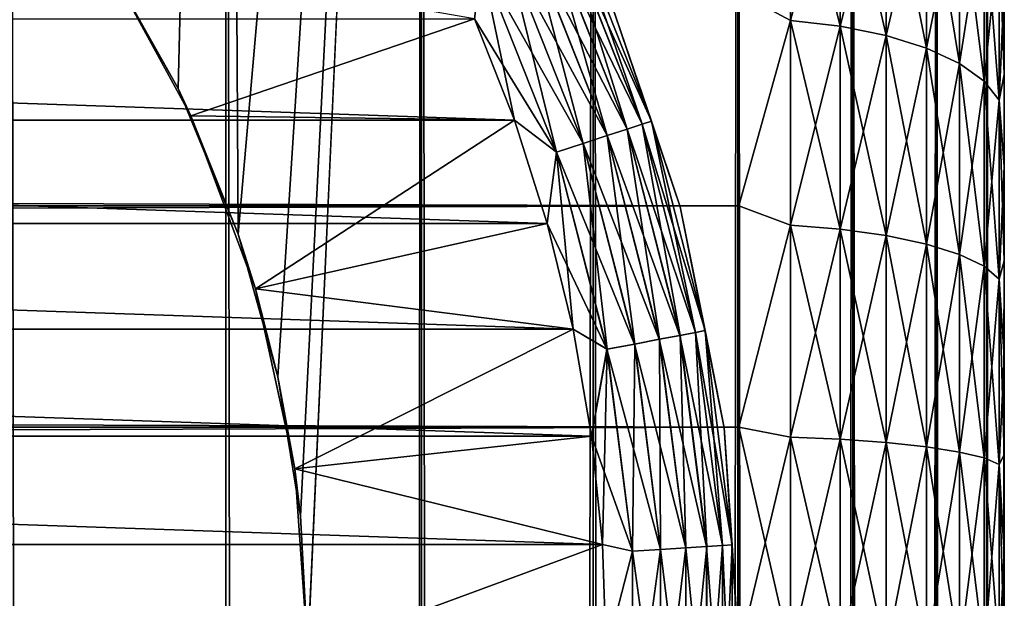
# Model space of a CAD drawing. Extents: x -265 to 265, y 0 to 1027.
# Tile 291 of 295: x 257.58 to 265, y 1000.41 to 1004.77. Entities that reach past the tile are written whole.
import ezdxf

# ---------------------------------------------------------------- set-up
doc = ezdxf.new("R2010")
doc.units = 0
doc.header["$LTSCALE"] = 41.718519
for name, color, linetype in [('1', 7, 'CONTINUOUS'), ('103', 7, 'CONTINUOUS'), ('104', 7, 'CONTINUOUS'), ('110', 7, 'CONTINUOUS'), ('113', 7, 'CONTINUOUS'), ('114', 7, 'CONTINUOUS'), ('118', 7, 'CONTINUOUS'), ('122', 7, 'CONTINUOUS'), ('126', 7, 'CONTINUOUS'), ('3', 7, 'CONTINUOUS'), ('7', 7, 'CONTINUOUS')]:
    doc.layers.add(name, color=color, linetype=linetype)

msp = doc.modelspace()

# ---------------------------------------------------------------- linework, layer by layer
at = {"layer": '1', "color": 7, "linetype": 'CONTINUOUS'}
for points in [[(265, 1005.0321, 36.7156), (265, 1004.3618, 37.0512), (265, 1005.0321, 18.2844), (265, 1005.0321, 36.7156)], [(265, 1005.0321, 18.2844), (265, 1004.3618, 37.0512), (265, 1004.3618, 17.9488), (265, 1005.0321, 18.2844)], [(265, 1004.3618, 37.0512), (265, 1003.6693, 37.338), (265, 1004.3618, 17.9488), (265, 1004.3618, 37.0512)], [(265, 1004.3618, 17.9488), (265, 1003.6693, 37.338), (265, 1003.6693, 17.662), (265, 1004.3618, 17.9488)], [(265, 1003.6693, 37.338), (265, 1002.9581, 37.5747), (265, 1003.6693, 17.662), (265, 1003.6693, 37.338)], [(265, 1003.6693, 17.662), (265, 1002.9581, 37.5747), (265, 1002.9581, 17.4253), (265, 1003.6693, 17.662)], [(265, 1002.9581, 37.5747), (265, 1002.2319, 37.7601), (265, 1002.9581, 17.4253), (265, 1002.9581, 37.5747)], [(265, 1002.9581, 17.4253), (265, 1002.2319, 37.7601), (265, 1002.2319, 17.2399), (265, 1002.9581, 17.4253)], [(265, 1002.2319, 37.7601), (265, 1001.4943, 37.8931), (265, 1002.2319, 17.2399), (265, 1002.2319, 37.7601)], [(265, 1002.2319, 17.2399), (265, 1001.4943, 37.8931), (265, 1001.4943, 17.1069), (265, 1002.2319, 17.2399)], [(265, 1001.4943, 37.8931), (265, 1000.749, 37.9733), (265, 1001.4943, 17.1069), (265, 1001.4943, 37.8931)], [(265, 1001.4943, 17.1069), (265, 1000.749, 37.9733), (265, 1000.749, 17.0267), (265, 1001.4943, 17.1069)], [(265, 1000.749, 37.9733), (265, 1000, 38), (265, 1000.749, 17.0267), (265, 1000.749, 37.9733)], [(265, 1000.749, 17.0267), (265, 1000, 38), (265, 1000, 17), (265, 1000.749, 17.0267)]]:
    msp.add_3dface(points, dxfattribs=at)
at = {"layer": '103', "color": 7, "linetype": 'CONTINUOUS'}
for points in [[(257.5, 1, 12.9904), (259.1314, 1, 11.9003), (257.5, 1019, 12.9904), (257.5, 1, 12.9904)], [(257.5, 1019, 12.9904), (259.1314, 1, 11.9003), (259.1314, 1019, 11.9003), (257.5, 1019, 12.9904)], [(259.1314, 1, 11.9003), (260.6066, 1, 10.6066), (259.1314, 1019, 11.9003), (259.1314, 1, 11.9003)], [(259.1314, 1019, 11.9003), (260.6066, 1, 10.6066), (260.6066, 1019, 10.6066), (259.1314, 1019, 11.9003)], [(260.6066, 1, 10.6066), (261.9003, 1, 9.1314), (260.6066, 1019, 10.6066), (260.6066, 1, 10.6066)], [(260.6066, 1019, 10.6066), (261.9003, 1, 9.1314), (261.9003, 1019, 9.1314), (260.6066, 1019, 10.6066)], [(261.9003, 1, 9.1314), (262.9904, 1, 7.5), (261.9003, 1019, 9.1314), (261.9003, 1, 9.1314)], [(261.9003, 1019, 9.1314), (262.9904, 1, 7.5), (262.9904, 1019, 7.5), (261.9003, 1019, 9.1314)], [(262.9904, 1, 7.5), (263.8582, 1, 5.7403), (262.9904, 1019, 7.5), (262.9904, 1, 7.5)], [(262.9904, 1019, 7.5), (263.8582, 1, 5.7403), (263.8582, 1019, 5.7403), (262.9904, 1019, 7.5)], [(263.8582, 1, 5.7403), (264.4889, 1, 3.8823), (263.8582, 1019, 5.7403), (263.8582, 1, 5.7403)], [(263.8582, 1019, 5.7403), (264.4889, 1, 3.8823), (264.4889, 1019, 3.8823), (263.8582, 1019, 5.7403)], [(264.4889, 1, 3.8823), (264.8717, 1, 1.9579), (264.4889, 1019, 3.8823), (264.4889, 1, 3.8823)], [(264.4889, 1019, 3.8823), (264.8717, 1, 1.9579), (264.8717, 1019, 1.9579), (264.4889, 1019, 3.8823)], [(264.8717, 1, 1.9579), (265, 1), (264.8717, 1019, 1.9579), (264.8717, 1, 1.9579)], [(264.8717, 1019, 1.9579), (265, 1), (265, 1019), (264.8717, 1019, 1.9579)]]:
    msp.add_3dface(points, dxfattribs=at)
at = {"layer": '104', "color": 7, "linetype": 'CONTINUOUS'}
for points in [[(258.1533, 1005.3466, -12.5906), (259.1314, 1019, -11.9003), (258.7723, 1004.2554, -12.1674), (258.1533, 1005.3466, -12.5906)], [(258.7723, 1004.2554, -12.1674), (259.1314, 1019, -11.9003), (259.2244, 1003.1581, -11.8284), (258.7723, 1004.2554, -12.1674)], [(259.1314, 1019, -11.9003), (260.6066, 1019, -10.6066), (259.2244, 1003.1581, -11.8284), (259.1314, 1019, -11.9003)], [(259.2244, 1003.1581, -11.8284), (260.6066, 1019, -10.6066), (259.525, 1002.0825, -11.5877), (259.2244, 1003.1581, -11.8284)], [(259.525, 1002.0825, -11.5877), (260.6066, 1019, -10.6066), (259.6951, 1001.0333, -11.4457), (259.525, 1002.0825, -11.5877)], [(259.6951, 1001.0333, -11.4457), (260.6066, 1019, -10.6066), (259.75, 1000, -11.399), (259.6951, 1001.0333, -11.4457)], [(260.6066, 1019, -10.6066), (260.6066, 1, -10.6066), (259.75, 20, -11.399), (260.6066, 1019, -10.6066)], [(259.75, 1000, -11.399), (260.6066, 1019, -10.6066), (259.75, 20, -11.399), (259.75, 1000, -11.399)], [(261.9003, 1, -9.1314), (260.6066, 1, -10.6066), (261.9003, 1019, -9.1314), (261.9003, 1, -9.1314)], [(261.9003, 1019, -9.1314), (260.6066, 1, -10.6066), (260.6066, 1019, -10.6066), (261.9003, 1019, -9.1314)], [(262.9904, 1, -7.5), (261.9003, 1, -9.1314), (262.9904, 1019, -7.5), (262.9904, 1, -7.5)], [(262.9904, 1019, -7.5), (261.9003, 1, -9.1314), (261.9003, 1019, -9.1314), (262.9904, 1019, -7.5)], [(263.8582, 1, -5.7403), (262.9904, 1, -7.5), (263.8582, 1019, -5.7403), (263.8582, 1, -5.7403)], [(263.8582, 1019, -5.7403), (262.9904, 1, -7.5), (262.9904, 1019, -7.5), (263.8582, 1019, -5.7403)], [(264.4889, 1, -3.8823), (263.8582, 1, -5.7403), (264.4889, 1019, -3.8823), (264.4889, 1, -3.8823)], [(264.4889, 1019, -3.8823), (263.8582, 1, -5.7403), (263.8582, 1019, -5.7403), (264.4889, 1019, -3.8823)], [(264.8717, 1, -1.9579), (264.4889, 1, -3.8823), (264.8717, 1019, -1.9579), (264.8717, 1, -1.9579)], [(264.8717, 1019, -1.9579), (264.4889, 1, -3.8823), (264.4889, 1019, -3.8823), (264.8717, 1019, -1.9579)], [(265, 1019), (265, 1), (264.8717, 1, -1.9579), (265, 1019)], [(265, 1019), (264.8717, 1, -1.9579), (264.8717, 1019, -1.9579), (265, 1019)]]:
    msp.add_3dface(points, dxfattribs=at)
at = {"layer": '110', "color": 7, "linetype": 'CONTINUOUS'}
for points in [[(258.1533, 1005.3466, -12.5906), (258.7723, 1004.2554, -12.1674), (258.2022, 1005.2713, -25), (258.1533, 1005.3466, -12.5906)], [(258.2022, 1005.2713, -25), (258.7723, 1004.2554, -12.1674), (258.8689, 1004.0503, -25), (258.2022, 1005.2713, -25)], [(258.7723, 1004.2554, -12.1674), (259.2244, 1003.1581, -11.8284), (258.8689, 1004.0503, -25), (258.7723, 1004.2554, -12.1674)], [(258.8689, 1004.0503, -25), (259.2244, 1003.1581, -11.8284), (259.3551, 1002.7469, -25), (258.8689, 1004.0503, -25)], [(259.2244, 1003.1581, -11.8284), (259.525, 1002.0825, -11.5877), (259.3551, 1002.7469, -25), (259.2244, 1003.1581, -11.8284)], [(259.3551, 1002.7469, -25), (259.525, 1002.0825, -11.5877), (259.6508, 1001.3876, -25), (259.3551, 1002.7469, -25)], [(259.525, 1002.0825, -11.5877), (259.6951, 1001.0333, -11.4457), (259.6508, 1001.3876, -25), (259.525, 1002.0825, -11.5877)], [(259.6951, 1001.0333, -11.4457), (259.75, 1000, -11.399), (259.6508, 1001.3876, -25), (259.6951, 1001.0333, -11.4457)], [(259.6508, 1001.3876, -25), (259.75, 1000, -11.399), (259.75, 1000, -25), (259.6508, 1001.3876, -25)]]:
    msp.add_3dface(points, dxfattribs=at)
at = {"layer": '113', "color": 7, "linetype": 'CONTINUOUS'}
for points in [[(258.2022, 1005.2713, -25), (258.8689, 1004.0503, -25), (261.0065, 1004.7808, -25), (258.2022, 1005.2713, -25)], [(261.0065, 1004.7808, -25), (258.8689, 1004.0503, -25), (261.3071, 1004.0186, -25), (261.0065, 1004.7808, -25)], [(258.8689, 1004.0503, -25), (259.3551, 1002.7469, -25), (261.3071, 1004.0186, -25), (258.8689, 1004.0503, -25)], [(261.3071, 1004.0186, -25), (259.3551, 1002.7469, -25), (261.555, 1003.2376, -25), (261.3071, 1004.0186, -25)], [(261.555, 1003.2376, -25), (259.3551, 1002.7469, -25), (261.749, 1002.4415, -25), (261.555, 1003.2376, -25)], [(259.3551, 1002.7469, -25), (259.6508, 1001.3876, -25), (261.749, 1002.4415, -25), (259.3551, 1002.7469, -25)], [(261.749, 1002.4415, -25), (259.6508, 1001.3876, -25), (261.8882, 1001.634, -25), (261.749, 1002.4415, -25)], [(261.8882, 1001.634, -25), (259.6508, 1001.3876, -25), (261.972, 1000.8189, -25), (261.8882, 1001.634, -25)], [(259.6508, 1001.3876, -25), (259.75, 1000, -25), (261.972, 1000.8189, -25), (259.6508, 1001.3876, -25)], [(261.972, 1000.8189, -25), (259.75, 1000, -25), (262, 1000, -25), (261.972, 1000.8189, -25)]]:
    msp.add_3dface(points, dxfattribs=at)
at = {"layer": '114', "color": 7, "linetype": 'CONTINUOUS'}
for points in [[(238.6929, 1004.0186, -75), (238.9935, 1004.7808, -75), (261.3071, 1004.0186, -75), (238.6929, 1004.0186, -75)], [(261.3071, 1004.0186, -75), (238.9935, 1004.7808, -75), (261.0065, 1004.7808, -75), (261.3071, 1004.0186, -75)], [(238.445, 1003.2376, -75), (238.6929, 1004.0186, -75), (261.555, 1003.2376, -75), (238.445, 1003.2376, -75)], [(261.555, 1003.2376, -75), (238.6929, 1004.0186, -75), (261.3071, 1004.0186, -75), (261.555, 1003.2376, -75)], [(238.251, 1002.4415, -75), (238.445, 1003.2376, -75), (261.749, 1002.4415, -75), (238.251, 1002.4415, -75)], [(261.749, 1002.4415, -75), (238.445, 1003.2376, -75), (261.555, 1003.2376, -75), (261.749, 1002.4415, -75)], [(238.1118, 1001.634, -75), (238.251, 1002.4415, -75), (261.8882, 1001.634, -75), (238.1118, 1001.634, -75)], [(261.8882, 1001.634, -75), (238.251, 1002.4415, -75), (261.749, 1002.4415, -75), (261.8882, 1001.634, -75)], [(238.028, 1000.8189, -75), (238.1118, 1001.634, -75), (261.972, 1000.8189, -75), (238.028, 1000.8189, -75)], [(261.972, 1000.8189, -75), (238.1118, 1001.634, -75), (261.8882, 1001.634, -75), (261.972, 1000.8189, -75)], [(238, 1000, -75), (238.028, 1000.8189, -75), (262, 1000, -75), (238, 1000, -75)], [(262, 1000, -75), (238.028, 1000.8189, -75), (261.972, 1000.8189, -75), (262, 1000, -75)]]:
    msp.add_3dface(points, dxfattribs=at)
at = {"layer": '118', "color": 7, "linetype": 'CONTINUOUS'}
for points in [[(262.557, 1003.3646, -74), (262.0104, 1004.9749, -74), (262.557, 1003.3646, -26), (262.557, 1003.3646, -74)], [(262.557, 1003.3646, -26), (262.0104, 1004.9749, -74), (262.0104, 1004.9749, -26), (262.557, 1003.3646, -26)], [(262.8888, 1001.6968, -74), (262.557, 1003.3646, -74), (262.8888, 1001.6968, -26), (262.8888, 1001.6968, -74)], [(262.8888, 1001.6968, -26), (262.557, 1003.3646, -74), (262.557, 1003.3646, -26), (262.8888, 1001.6968, -26)], [(263, 1000, -74), (262.8888, 1001.6968, -74), (263, 1000, -26), (263, 1000, -74)], [(263, 1000, -26), (262.8888, 1001.6968, -74), (262.8888, 1001.6968, -26), (263, 1000, -26)]]:
    msp.add_3dface(points, dxfattribs=at)
at = {"layer": '122', "color": 7, "linetype": 'CONTINUOUS'}
for points in [[(262.2695, 1003.9866, -74.4341), (261.5651, 1005.4421, -74.6238), (261.6731, 1005.4929, -74.4341), (262.2695, 1003.9866, -74.4341)], [(262.3399, 1004.0095, -74.2225), (261.6731, 1005.4929, -74.4341), (261.7401, 1005.5245, -74.2225), (262.3399, 1004.0095, -74.2225)], [(262.2695, 1003.9866, -74.4341), (261.6731, 1005.4929, -74.4341), (262.3399, 1004.0095, -74.2225), (262.2695, 1003.9866, -74.4341)], [(262.0104, 1004.9749, -74), (262.3399, 1004.0095, -74.2225), (261.7401, 1005.5245, -74.2225), (262.0104, 1004.9749, -74)], [(262.156, 1003.9497, -74.6238), (261.4216, 1005.3746, -74.7823), (261.5651, 1005.4421, -74.6238), (262.156, 1003.9497, -74.6238)], [(262.156, 1003.9497, -74.6238), (261.5651, 1005.4421, -74.6238), (262.2695, 1003.9866, -74.4341), (262.156, 1003.9497, -74.6238)], [(262.0052, 1003.9007, -74.7823), (261.2498, 1005.2937, -74.9014), (261.4216, 1005.3746, -74.7823), (262.0052, 1003.9007, -74.7823)], [(262.0052, 1003.9007, -74.7823), (261.4216, 1005.3746, -74.7823), (262.156, 1003.9497, -74.6238), (262.0052, 1003.9007, -74.7823)], [(261.8246, 1003.842, -74.9014), (261.0583, 1005.2036, -74.9752), (261.2498, 1005.2937, -74.9014), (261.8246, 1003.842, -74.9014)], [(261.8246, 1003.842, -74.9014), (261.2498, 1005.2937, -74.9014), (262.0052, 1003.9007, -74.7823), (261.8246, 1003.842, -74.9014)], [(261.6233, 1003.7766, -74.9752), (261.0065, 1004.7808, -75), (261.0583, 1005.2036, -74.9752), (261.6233, 1003.7766, -74.9752)], [(261.6233, 1003.7766, -74.9752), (261.0583, 1005.2036, -74.9752), (261.8246, 1003.842, -74.9014), (261.6233, 1003.7766, -74.9752)], [(262.0104, 1004.9749, -74), (262.557, 1003.3646, -74), (262.3399, 1004.0095, -74.2225), (262.0104, 1004.9749, -74)], [(261.3071, 1004.0186, -75), (261.0065, 1004.7808, -75), (261.6233, 1003.7766, -74.9752), (261.3071, 1004.0186, -75)], [(261.555, 1003.2376, -75), (261.3071, 1004.0186, -75), (261.6233, 1003.7766, -74.9752), (261.555, 1003.2376, -75)], [(262.6724, 1002.4174, -74.4341), (262.156, 1003.9497, -74.6238), (262.2695, 1003.9866, -74.4341), (262.6724, 1002.4174, -74.4341)], [(262.7451, 1002.4313, -74.2225), (262.2695, 1003.9866, -74.4341), (262.3399, 1004.0095, -74.2225), (262.7451, 1002.4313, -74.2225)], [(262.6724, 1002.4174, -74.4341), (262.2695, 1003.9866, -74.4341), (262.7451, 1002.4313, -74.2225), (262.6724, 1002.4174, -74.4341)], [(262.557, 1003.3646, -74), (262.7451, 1002.4313, -74.2225), (262.3399, 1004.0095, -74.2225), (262.557, 1003.3646, -74)], [(262.5552, 1002.395, -74.6238), (262.0052, 1003.9007, -74.7823), (262.156, 1003.9497, -74.6238), (262.5552, 1002.395, -74.6238)], [(262.5552, 1002.395, -74.6238), (262.156, 1003.9497, -74.6238), (262.6724, 1002.4174, -74.4341), (262.5552, 1002.395, -74.6238)], [(262.2129, 1002.3297, -74.9014), (261.6233, 1003.7766, -74.9752), (261.8246, 1003.842, -74.9014), (262.2129, 1002.3297, -74.9014)], [(262.3994, 1002.3653, -74.7823), (261.8246, 1003.842, -74.9014), (262.0052, 1003.9007, -74.7823), (262.3994, 1002.3653, -74.7823)], [(262.2129, 1002.3297, -74.9014), (261.8246, 1003.842, -74.9014), (262.3994, 1002.3653, -74.7823), (262.2129, 1002.3297, -74.9014)], [(262.3994, 1002.3653, -74.7823), (262.0052, 1003.9007, -74.7823), (262.5552, 1002.395, -74.6238), (262.3994, 1002.3653, -74.7823)], [(262.005, 1002.2901, -74.9752), (261.555, 1003.2376, -75), (261.6233, 1003.7766, -74.9752), (262.005, 1002.2901, -74.9752)], [(262.005, 1002.2901, -74.9752), (261.6233, 1003.7766, -74.9752), (262.2129, 1002.3297, -74.9014), (262.005, 1002.2901, -74.9752)], [(262.557, 1003.3646, -74), (262.8888, 1001.6968, -74), (262.7451, 1002.4313, -74.2225), (262.557, 1003.3646, -74)], [(261.749, 1002.4415, -75), (261.555, 1003.2376, -75), (262.005, 1002.2901, -74.9752), (261.749, 1002.4415, -75)], [(261.8882, 1001.634, -75), (261.749, 1002.4415, -75), (262.005, 1002.2901, -74.9752), (261.8882, 1001.634, -75)], [(262.9493, 1000.8147, -74.2225), (262.6724, 1002.4174, -74.4341), (262.7451, 1002.4313, -74.2225), (262.9493, 1000.8147, -74.2225)], [(262.8888, 1001.6968, -74), (262.9493, 1000.8147, -74.2225), (262.7451, 1002.4313, -74.2225), (262.8888, 1001.6968, -74)], [(262.5981, 1000.7926, -74.7823), (262.2129, 1002.3297, -74.9014), (262.3994, 1002.3653, -74.7823), (262.5981, 1000.7926, -74.7823)], [(262.7563, 1000.8026, -74.6238), (262.3994, 1002.3653, -74.7823), (262.5552, 1002.395, -74.6238), (262.7563, 1000.8026, -74.6238)], [(262.5981, 1000.7926, -74.7823), (262.3994, 1002.3653, -74.7823), (262.7563, 1000.8026, -74.6238), (262.5981, 1000.7926, -74.7823)], [(262.8754, 1000.8101, -74.4341), (262.5552, 1002.395, -74.6238), (262.6724, 1002.4174, -74.4341), (262.8754, 1000.8101, -74.4341)], [(262.7563, 1000.8026, -74.6238), (262.5552, 1002.395, -74.6238), (262.8754, 1000.8101, -74.4341), (262.7563, 1000.8026, -74.6238)], [(262.8754, 1000.8101, -74.4341), (262.6724, 1002.4174, -74.4341), (262.9493, 1000.8147, -74.2225), (262.8754, 1000.8101, -74.4341)], [(262.1973, 1000.7674, -74.9752), (261.8882, 1001.634, -75), (262.005, 1002.2901, -74.9752), (262.1973, 1000.7674, -74.9752)], [(262.4085, 1000.7807, -74.9014), (262.005, 1002.2901, -74.9752), (262.2129, 1002.3297, -74.9014), (262.4085, 1000.7807, -74.9014)], [(262.1973, 1000.7674, -74.9752), (262.005, 1002.2901, -74.9752), (262.4085, 1000.7807, -74.9014), (262.1973, 1000.7674, -74.9752)], [(262.4085, 1000.7807, -74.9014), (262.2129, 1002.3297, -74.9014), (262.5981, 1000.7926, -74.7823), (262.4085, 1000.7807, -74.9014)], [(262.8888, 1001.6968, -74), (263, 1000, -74), (262.9493, 1000.8147, -74.2225), (262.8888, 1001.6968, -74)], [(261.972, 1000.8189, -75), (261.8882, 1001.634, -75), (262.1973, 1000.7674, -74.9752), (261.972, 1000.8189, -75)], [(262, 1000, -75), (261.972, 1000.8189, -75), (262.1973, 1000.7674, -74.9752), (262, 1000, -75)], [(262.5981, 999.2074, -74.7823), (262.4085, 1000.7807, -74.9014), (262.5981, 1000.7926, -74.7823), (262.5981, 999.2074, -74.7823)], [(262.7563, 999.1974, -74.6238), (262.5981, 1000.7926, -74.7823), (262.7563, 1000.8026, -74.6238), (262.7563, 999.1974, -74.6238)], [(262.5981, 999.2074, -74.7823), (262.5981, 1000.7926, -74.7823), (262.7563, 999.1974, -74.6238), (262.5981, 999.2074, -74.7823)], [(262.8754, 999.1899, -74.4341), (262.7563, 1000.8026, -74.6238), (262.8754, 1000.8101, -74.4341), (262.8754, 999.1899, -74.4341)], [(262.7563, 999.1974, -74.6238), (262.7563, 1000.8026, -74.6238), (262.8754, 999.1899, -74.4341), (262.7563, 999.1974, -74.6238)], [(262.9493, 999.1853, -74.2225), (262.8754, 1000.8101, -74.4341), (262.9493, 1000.8147, -74.2225), (262.9493, 999.1853, -74.2225)], [(262.8754, 999.1899, -74.4341), (262.8754, 1000.8101, -74.4341), (262.9493, 999.1853, -74.2225), (262.8754, 999.1899, -74.4341)], [(263, 1000, -74), (262.9493, 999.1853, -74.2225), (262.9493, 1000.8147, -74.2225), (263, 1000, -74)], [(262.1973, 999.2326, -74.9752), (262, 1000, -75), (262.1973, 1000.7674, -74.9752), (262.1973, 999.2326, -74.9752)], [(262.4085, 999.2193, -74.9014), (262.1973, 1000.7674, -74.9752), (262.4085, 1000.7807, -74.9014), (262.4085, 999.2193, -74.9014)], [(262.1973, 999.2326, -74.9752), (262.1973, 1000.7674, -74.9752), (262.4085, 999.2193, -74.9014), (262.1973, 999.2326, -74.9752)], [(262.4085, 999.2193, -74.9014), (262.4085, 1000.7807, -74.9014), (262.5981, 999.2074, -74.7823), (262.4085, 999.2193, -74.9014)]]:
    msp.add_3dface(points, dxfattribs=at)
at = {"layer": '126', "color": 7, "linetype": 'CONTINUOUS'}
for points in [[(261.5657, 1005.4424, -25.377), (262.1566, 1003.9499, -25.377), (261.6735, 1005.4931, -25.5669), (261.5657, 1005.4424, -25.377)], [(261.6735, 1005.4931, -25.5669), (262.2699, 1003.9867, -25.5669), (261.7403, 1005.5246, -25.7786), (261.6735, 1005.4931, -25.5669)], [(261.6735, 1005.4931, -25.5669), (262.1566, 1003.9499, -25.377), (262.2699, 1003.9867, -25.5669), (261.6735, 1005.4931, -25.5669)], [(262.0104, 1004.9749, -26), (261.7403, 1005.5246, -25.7786), (262.3401, 1004.0096, -25.7786), (262.0104, 1004.9749, -26)], [(261.7403, 1005.5246, -25.7786), (262.2699, 1003.9867, -25.5669), (262.3401, 1004.0096, -25.7786), (261.7403, 1005.5246, -25.7786)], [(261.4224, 1005.375, -25.2184), (262.006, 1003.901, -25.2184), (261.5657, 1005.4424, -25.377), (261.4224, 1005.375, -25.2184)], [(261.5657, 1005.4424, -25.377), (262.006, 1003.901, -25.2184), (262.1566, 1003.9499, -25.377), (261.5657, 1005.4424, -25.377)], [(261.2507, 1005.2942, -25.0991), (261.8255, 1003.8423, -25.0991), (261.4224, 1005.375, -25.2184), (261.2507, 1005.2942, -25.0991)], [(261.4224, 1005.375, -25.2184), (261.8255, 1003.8423, -25.0991), (262.006, 1003.901, -25.2184), (261.4224, 1005.375, -25.2184)], [(261.0593, 1005.2041, -25.0251), (261.6243, 1003.777, -25.0251), (261.2507, 1005.2942, -25.0991), (261.0593, 1005.2041, -25.0251)], [(261.2507, 1005.2942, -25.0991), (261.6243, 1003.777, -25.0251), (261.8255, 1003.8423, -25.0991), (261.2507, 1005.2942, -25.0991)], [(261.0065, 1004.7808, -25), (261.3071, 1004.0186, -25), (261.0593, 1005.2041, -25.0251), (261.0065, 1004.7808, -25)], [(261.0593, 1005.2041, -25.0251), (261.3071, 1004.0186, -25), (261.6243, 1003.777, -25.0251), (261.0593, 1005.2041, -25.0251)], [(262.557, 1003.3646, -26), (262.0104, 1004.9749, -26), (262.3401, 1004.0096, -25.7786), (262.557, 1003.3646, -26)], [(261.3071, 1004.0186, -25), (261.555, 1003.2376, -25), (261.6243, 1003.777, -25.0251), (261.3071, 1004.0186, -25)], [(262.1566, 1003.9499, -25.377), (262.5558, 1002.3952, -25.377), (262.2699, 1003.9867, -25.5669), (262.1566, 1003.9499, -25.377)], [(262.2699, 1003.9867, -25.5669), (262.6728, 1002.4175, -25.5669), (262.3401, 1004.0096, -25.7786), (262.2699, 1003.9867, -25.5669)], [(262.2699, 1003.9867, -25.5669), (262.5558, 1002.3952, -25.377), (262.6728, 1002.4175, -25.5669), (262.2699, 1003.9867, -25.5669)], [(262.557, 1003.3646, -26), (262.3401, 1004.0096, -25.7786), (262.7454, 1002.4313, -25.7786), (262.557, 1003.3646, -26)], [(262.3401, 1004.0096, -25.7786), (262.6728, 1002.4175, -25.5669), (262.7454, 1002.4313, -25.7786), (262.3401, 1004.0096, -25.7786)], [(262.006, 1003.901, -25.2184), (262.4002, 1002.3655, -25.2184), (262.1566, 1003.9499, -25.377), (262.006, 1003.901, -25.2184)], [(262.1566, 1003.9499, -25.377), (262.4002, 1002.3655, -25.2184), (262.5558, 1002.3952, -25.377), (262.1566, 1003.9499, -25.377)], [(261.6243, 1003.777, -25.0251), (262.006, 1002.2903, -25.0251), (261.8255, 1003.8423, -25.0991), (261.6243, 1003.777, -25.0251)], [(261.8255, 1003.8423, -25.0991), (262.2138, 1002.3299, -25.0991), (262.006, 1003.901, -25.2184), (261.8255, 1003.8423, -25.0991)], [(261.8255, 1003.8423, -25.0991), (262.006, 1002.2903, -25.0251), (262.2138, 1002.3299, -25.0991), (261.8255, 1003.8423, -25.0991)], [(262.006, 1003.901, -25.2184), (262.2138, 1002.3299, -25.0991), (262.4002, 1002.3655, -25.2184), (262.006, 1003.901, -25.2184)], [(261.555, 1003.2376, -25), (261.749, 1002.4415, -25), (261.6243, 1003.777, -25.0251), (261.555, 1003.2376, -25)], [(261.6243, 1003.777, -25.0251), (261.749, 1002.4415, -25), (262.006, 1002.2903, -25.0251), (261.6243, 1003.777, -25.0251)], [(262.8888, 1001.6968, -26), (262.557, 1003.3646, -26), (262.7454, 1002.4313, -25.7786), (262.8888, 1001.6968, -26)], [(261.749, 1002.4415, -25), (261.8882, 1001.634, -25), (262.006, 1002.2903, -25.0251), (261.749, 1002.4415, -25)], [(262.5558, 1002.3952, -25.377), (262.757, 1000.8026, -25.377), (262.6728, 1002.4175, -25.5669), (262.5558, 1002.3952, -25.377)], [(262.6728, 1002.4175, -25.5669), (262.8759, 1000.8101, -25.5669), (262.7454, 1002.4313, -25.7786), (262.6728, 1002.4175, -25.5669)], [(262.6728, 1002.4175, -25.5669), (262.757, 1000.8026, -25.377), (262.8759, 1000.8101, -25.5669), (262.6728, 1002.4175, -25.5669)], [(262.8888, 1001.6968, -26), (262.7454, 1002.4313, -25.7786), (262.9496, 1000.8147, -25.7786), (262.8888, 1001.6968, -26)], [(262.7454, 1002.4313, -25.7786), (262.8759, 1000.8101, -25.5669), (262.9496, 1000.8147, -25.7786), (262.7454, 1002.4313, -25.7786)], [(262.2138, 1002.3299, -25.0991), (262.4096, 1000.7807, -25.0991), (262.4002, 1002.3655, -25.2184), (262.2138, 1002.3299, -25.0991)], [(262.4002, 1002.3655, -25.2184), (262.5989, 1000.7927, -25.2184), (262.5558, 1002.3952, -25.377), (262.4002, 1002.3655, -25.2184)], [(262.4002, 1002.3655, -25.2184), (262.4096, 1000.7807, -25.0991), (262.5989, 1000.7927, -25.2184), (262.4002, 1002.3655, -25.2184)], [(262.5558, 1002.3952, -25.377), (262.5989, 1000.7927, -25.2184), (262.757, 1000.8026, -25.377), (262.5558, 1002.3952, -25.377)], [(261.8882, 1001.634, -25), (261.972, 1000.8189, -25), (262.006, 1002.2903, -25.0251), (261.8882, 1001.634, -25)], [(262.006, 1002.2903, -25.0251), (261.972, 1000.8189, -25), (262.1984, 1000.7675, -25.0251), (262.006, 1002.2903, -25.0251)], [(262.006, 1002.2903, -25.0251), (262.1984, 1000.7675, -25.0251), (262.2138, 1002.3299, -25.0991), (262.006, 1002.2903, -25.0251)], [(262.2138, 1002.3299, -25.0991), (262.1984, 1000.7675, -25.0251), (262.4096, 1000.7807, -25.0991), (262.2138, 1002.3299, -25.0991)], [(263, 1000, -26), (262.8888, 1001.6968, -26), (262.9496, 1000.8147, -25.7786), (263, 1000, -26)], [(261.972, 1000.8189, -25), (262, 1000, -25), (262.1984, 1000.7675, -25.0251), (261.972, 1000.8189, -25)], [(262.4096, 1000.7807, -25.0991), (262.4096, 999.2193, -25.0991), (262.5989, 1000.7927, -25.2184), (262.4096, 1000.7807, -25.0991)], [(262.5989, 1000.7927, -25.2184), (262.4096, 999.2193, -25.0991), (262.5989, 999.2073, -25.2184), (262.5989, 1000.7927, -25.2184)], [(262.5989, 1000.7927, -25.2184), (262.5989, 999.2073, -25.2184), (262.757, 1000.8026, -25.377), (262.5989, 1000.7927, -25.2184)], [(262.757, 1000.8026, -25.377), (262.5989, 999.2073, -25.2184), (262.757, 999.1974, -25.377), (262.757, 1000.8026, -25.377)], [(262.757, 1000.8026, -25.377), (262.757, 999.1974, -25.377), (262.8759, 1000.8101, -25.5669), (262.757, 1000.8026, -25.377)], [(262.8759, 1000.8101, -25.5669), (262.757, 999.1974, -25.377), (262.8759, 999.1899, -25.5669), (262.8759, 1000.8101, -25.5669)], [(262.8759, 1000.8101, -25.5669), (262.8759, 999.1899, -25.5669), (262.9496, 1000.8147, -25.7786), (262.8759, 1000.8101, -25.5669)], [(262.9496, 1000.8147, -25.7786), (262.8759, 999.1899, -25.5669), (262.9496, 999.1853, -25.7786), (262.9496, 1000.8147, -25.7786)], [(263, 1000, -26), (262.9496, 1000.8147, -25.7786), (262.9496, 999.1853, -25.7786), (263, 1000, -26)], [(262.1984, 1000.7675, -25.0251), (262, 1000, -25), (262.1984, 999.2325, -25.0251), (262.1984, 1000.7675, -25.0251)], [(262.1984, 1000.7675, -25.0251), (262.1984, 999.2325, -25.0251), (262.4096, 1000.7807, -25.0991), (262.1984, 1000.7675, -25.0251)], [(262.4096, 1000.7807, -25.0991), (262.1984, 999.2325, -25.0251), (262.4096, 999.2193, -25.0991), (262.4096, 1000.7807, -25.0991)]]:
    msp.add_3dface(points, dxfattribs=at)
at = {"layer": '3', "color": 7, "linetype": 'CONTINUOUS'}
for points in [[(-263, 1004.98, 38.9651), (-263, 1003.3725, 39.5365), (263, 1004.98, 38.9651), (-263, 1004.98, 38.9651)], [(263, 1004.98, 38.9651), (-263, 1003.3725, 39.5365), (263, 1003.3725, 39.5365), (263, 1004.98, 38.9651)], [(-263, 1003.3725, 15.4635), (-263, 1004.98, 16.0349), (263, 1003.3725, 15.4635), (-263, 1003.3725, 15.4635)], [(263, 1003.3725, 15.4635), (-263, 1004.98, 16.0349), (263, 1004.98, 16.0349), (263, 1003.3725, 15.4635)], [(-263, 1003.3725, 39.5365), (-263, 1001.7021, 39.8836), (263, 1003.3725, 39.5365), (-263, 1003.3725, 39.5365)], [(263, 1003.3725, 39.5365), (-263, 1001.7021, 39.8836), (263, 1001.7021, 39.8836), (263, 1003.3725, 39.5365)], [(-263, 1001.7021, 15.1164), (-263, 1003.3725, 15.4635), (263, 1001.7021, 15.1164), (-263, 1001.7021, 15.1164)], [(263, 1001.7021, 15.1164), (-263, 1003.3725, 15.4635), (263, 1003.3725, 15.4635), (263, 1001.7021, 15.1164)], [(-263, 1001.7021, 39.8836), (-263, 1000, 40), (263, 1001.7021, 39.8836), (-263, 1001.7021, 39.8836)], [(263, 1001.7021, 39.8836), (-263, 1000, 40), (263, 1000, 40), (263, 1001.7021, 39.8836)], [(-263, 1000, 15), (-263, 1001.7021, 15.1164), (263, 1000, 15), (-263, 1000, 15)], [(263, 1000, 15), (-263, 1001.7021, 15.1164), (263, 1001.7021, 15.1164), (263, 1000, 15)]]:
    msp.add_3dface(points, dxfattribs=at)
at = {"layer": '7', "color": 7, "linetype": 'CONTINUOUS'}
for points in [[(263, 1004.98, 16.0349), (263.3879, 1006.231, 16.7076), (263.3879, 1004.769, 15.9866), (263, 1004.98, 16.0349)], [(263, 1004.98, 38.9651), (263.3879, 1004.769, 39.0134), (263.3879, 1006.231, 38.2924), (263, 1004.98, 38.9651)], [(263.3879, 1004.769, 39.0134), (263.7636, 1006.1743, 38.1941), (263.3879, 1006.231, 38.2924), (263.3879, 1004.769, 39.0134)], [(263.7636, 1006.1743, 16.8059), (263.7636, 1004.7256, 16.0915), (263.3879, 1006.231, 16.7076), (263.7636, 1006.1743, 16.8059)], [(263.3879, 1006.231, 16.7076), (263.7636, 1004.7256, 16.0915), (263.3879, 1004.769, 15.9866), (263.3879, 1006.231, 16.7076)], [(263.7636, 1004.7256, 38.9085), (263.7636, 1006.1743, 38.1941), (263.3879, 1004.769, 39.0134), (263.7636, 1004.7256, 38.9085)], [(263.7636, 1004.7256, 38.9085), (264.1098, 1006.0819, 38.0342), (263.7636, 1006.1743, 38.1941), (263.7636, 1004.7256, 38.9085)], [(264.1098, 1006.0819, 16.9658), (264.1098, 1004.6549, 16.2621), (263.7636, 1006.1743, 16.8059), (264.1098, 1006.0819, 16.9658)], [(263.7636, 1006.1743, 16.8059), (264.1098, 1004.6549, 16.2621), (263.7636, 1004.7256, 16.0915), (263.7636, 1006.1743, 16.8059)], [(264.1098, 1004.6549, 38.7379), (264.1098, 1006.0819, 38.0342), (263.7636, 1004.7256, 38.9085), (264.1098, 1004.6549, 38.7379)], [(264.1098, 1004.6549, 38.7379), (264.4134, 1005.9575, 37.8187), (264.1098, 1006.0819, 38.0342), (264.1098, 1004.6549, 38.7379)], [(264.4134, 1005.9575, 17.1813), (264.4134, 1004.5597, 16.4919), (264.1098, 1006.0819, 16.9658), (264.4134, 1005.9575, 17.1813)], [(264.1098, 1006.0819, 16.9658), (264.4134, 1004.5597, 16.4919), (264.1098, 1004.6549, 16.2621), (264.1098, 1006.0819, 16.9658)], [(264.4134, 1004.5597, 38.5081), (264.4134, 1005.9575, 37.8187), (264.1098, 1004.6549, 38.7379), (264.4134, 1004.5597, 38.5081)], [(264.4134, 1004.5597, 38.5081), (264.6625, 1005.8059, 37.5561), (264.4134, 1005.9575, 37.8187), (264.4134, 1004.5597, 38.5081)], [(264.6625, 1005.8059, 17.4439), (264.6625, 1004.4436, 16.7721), (264.4134, 1005.9575, 17.1813), (264.6625, 1005.8059, 17.4439)], [(264.4134, 1005.9575, 17.1813), (264.6625, 1004.4436, 16.7721), (264.4134, 1004.5597, 16.4919), (264.4134, 1005.9575, 17.1813)], [(264.6625, 1004.4436, 38.2279), (264.6625, 1005.8059, 37.5561), (264.4134, 1004.5597, 38.5081), (264.6625, 1004.4436, 38.2279)], [(264.6625, 1004.4436, 38.2279), (264.8476, 1005.6329, 37.2564), (264.6625, 1005.8059, 37.5561), (264.6625, 1004.4436, 38.2279)], [(264.8476, 1005.6329, 17.7436), (264.8476, 1004.3112, 17.0918), (264.6625, 1005.8059, 17.4439), (264.8476, 1005.6329, 17.7436)], [(264.6625, 1005.8059, 17.4439), (264.8476, 1004.3112, 17.0918), (264.6625, 1004.4436, 16.7721), (264.6625, 1005.8059, 17.4439)], [(264.8476, 1004.3112, 37.9082), (264.8476, 1005.6329, 37.2564), (264.6625, 1004.4436, 38.2279), (264.8476, 1004.3112, 37.9082)], [(264.8476, 1004.3112, 37.9082), (264.9616, 1005.4451, 36.9312), (264.8476, 1005.6329, 37.2564), (264.8476, 1004.3112, 37.9082)], [(264.9616, 1005.4451, 18.0688), (264.9616, 1004.1675, 17.4388), (264.8476, 1005.6329, 17.7436), (264.9616, 1005.4451, 18.0688)], [(264.8476, 1005.6329, 17.7436), (264.9616, 1004.1675, 17.4388), (264.8476, 1004.3112, 17.0918), (264.8476, 1005.6329, 17.7436)], [(264.9616, 1004.1675, 37.5612), (264.9616, 1005.4451, 36.9312), (264.8476, 1004.3112, 37.9082), (264.9616, 1004.1675, 37.5612)], [(264.9616, 1004.1675, 37.5612), (265, 1005.0321, 36.7156), (264.9616, 1005.4451, 36.9312), (264.9616, 1004.1675, 37.5612)], [(265, 1005.0321, 18.2844), (265, 1004.3618, 17.9488), (264.9616, 1005.4451, 18.0688), (265, 1005.0321, 18.2844)], [(264.9616, 1005.4451, 18.0688), (265, 1004.3618, 17.9488), (264.9616, 1004.1675, 17.4388), (264.9616, 1005.4451, 18.0688)], [(265, 1004.3618, 37.0512), (265, 1005.0321, 36.7156), (264.9616, 1004.1675, 37.5612), (265, 1004.3618, 37.0512)], [(263, 1003.3725, 15.4635), (263, 1004.98, 16.0349), (263.3879, 1004.769, 15.9866), (263, 1003.3725, 15.4635)], [(263, 1004.98, 38.9651), (263, 1003.3725, 39.5365), (263.3879, 1004.769, 39.0134), (263, 1004.98, 38.9651)], [(263, 1003.3725, 15.4635), (263.3879, 1004.769, 15.9866), (263.3879, 1003.2254, 15.4626), (263, 1003.3725, 15.4635)], [(263, 1003.3725, 39.5365), (263.3879, 1003.2254, 39.5374), (263.3879, 1004.769, 39.0134), (263, 1003.3725, 39.5365)], [(263.3879, 1003.2254, 39.5374), (263.7636, 1004.7256, 38.9085), (263.3879, 1004.769, 39.0134), (263.3879, 1003.2254, 39.5374)], [(263.7636, 1004.7256, 16.0915), (263.7636, 1003.196, 15.5723), (263.3879, 1004.769, 15.9866), (263.7636, 1004.7256, 16.0915)], [(263.3879, 1004.769, 15.9866), (263.7636, 1003.196, 15.5723), (263.3879, 1003.2254, 15.4626), (263.3879, 1004.769, 15.9866)], [(263.7636, 1003.196, 39.4277), (263.7636, 1004.7256, 38.9085), (263.3879, 1003.2254, 39.5374), (263.7636, 1003.196, 39.4277)], [(263.7636, 1003.196, 39.4277), (264.1098, 1004.6549, 38.7379), (263.7636, 1004.7256, 38.9085), (263.7636, 1003.196, 39.4277)], [(264.1098, 1004.6549, 16.2621), (264.1098, 1003.1482, 15.7507), (263.7636, 1004.7256, 16.0915), (264.1098, 1004.6549, 16.2621)], [(263.7636, 1004.7256, 16.0915), (264.1098, 1003.1482, 15.7507), (263.7636, 1003.196, 15.5723), (263.7636, 1004.7256, 16.0915)], [(264.1098, 1003.1482, 39.2493), (264.1098, 1004.6549, 38.7379), (263.7636, 1003.196, 39.4277), (264.1098, 1003.1482, 39.2493)], [(264.1098, 1003.1482, 39.2493), (264.4134, 1004.5597, 38.5081), (264.1098, 1004.6549, 38.7379), (264.1098, 1003.1482, 39.2493)], [(264.4134, 1004.5597, 16.4919), (264.4134, 1003.0838, 15.9909), (264.1098, 1004.6549, 16.2621), (264.4134, 1004.5597, 16.4919)], [(264.1098, 1004.6549, 16.2621), (264.4134, 1003.0838, 15.9909), (264.1098, 1003.1482, 15.7507), (264.1098, 1004.6549, 16.2621)], [(264.4134, 1003.0838, 39.0091), (264.4134, 1004.5597, 38.5081), (264.1098, 1003.1482, 39.2493), (264.4134, 1003.0838, 39.0091)], [(264.4134, 1003.0838, 39.0091), (264.6625, 1004.4436, 38.2279), (264.4134, 1004.5597, 38.5081), (264.4134, 1003.0838, 39.0091)], [(264.6625, 1004.4436, 16.7721), (264.6625, 1003.0054, 16.2839), (264.4134, 1004.5597, 16.4919), (264.6625, 1004.4436, 16.7721)], [(264.4134, 1004.5597, 16.4919), (264.6625, 1003.0054, 16.2839), (264.4134, 1003.0838, 15.9909), (264.4134, 1004.5597, 16.4919)], [(264.6625, 1003.0054, 38.7161), (264.6625, 1004.4436, 38.2279), (264.4134, 1003.0838, 39.0091), (264.6625, 1003.0054, 38.7161)], [(264.6625, 1003.0054, 38.7161), (264.8476, 1004.3112, 37.9082), (264.6625, 1004.4436, 38.2279), (264.6625, 1003.0054, 38.7161)], [(264.8476, 1004.3112, 17.0918), (264.8476, 1002.9158, 16.6181), (264.6625, 1004.4436, 16.7721), (264.8476, 1004.3112, 17.0918)], [(264.6625, 1004.4436, 16.7721), (264.8476, 1002.9158, 16.6181), (264.6625, 1003.0054, 16.2839), (264.6625, 1004.4436, 16.7721)], [(265, 1003.6693, 37.338), (265, 1004.3618, 37.0512), (264.9616, 1004.1675, 37.5612), (265, 1003.6693, 37.338)], [(265, 1004.3618, 17.9488), (265, 1003.6693, 17.662), (264.9616, 1004.1675, 17.4388), (265, 1004.3618, 17.9488)], [(264.8476, 1002.9158, 38.3819), (264.8476, 1004.3112, 37.9082), (264.6625, 1003.0054, 38.7161), (264.8476, 1002.9158, 38.3819)], [(264.8476, 1002.9158, 38.3819), (264.9616, 1004.1675, 37.5612), (264.8476, 1004.3112, 37.9082), (264.8476, 1002.9158, 38.3819)], [(264.9616, 1004.1675, 17.4388), (264.9616, 1002.8186, 16.9809), (264.8476, 1004.3112, 17.0918), (264.9616, 1004.1675, 17.4388)], [(264.8476, 1004.3112, 17.0918), (264.9616, 1002.8186, 16.9809), (264.8476, 1002.9158, 16.6181), (264.8476, 1004.3112, 17.0918)], [(264.9616, 1002.8186, 38.0191), (264.9616, 1004.1675, 37.5612), (264.8476, 1002.9158, 38.3819), (264.9616, 1002.8186, 38.0191)], [(264.9616, 1002.8186, 38.0191), (265, 1003.6693, 37.338), (264.9616, 1004.1675, 37.5612), (264.9616, 1002.8186, 38.0191)], [(265, 1003.6693, 17.662), (265, 1002.9581, 17.4253), (264.9616, 1004.1675, 17.4388), (265, 1003.6693, 17.662)], [(264.9616, 1004.1675, 17.4388), (265, 1002.9581, 17.4253), (264.9616, 1002.8186, 16.9809), (264.9616, 1004.1675, 17.4388)], [(265, 1002.9581, 37.5747), (265, 1003.6693, 37.338), (264.9616, 1002.8186, 38.0191), (265, 1002.9581, 37.5747)], [(263, 1001.7021, 15.1164), (263, 1003.3725, 15.4635), (263.3879, 1003.2254, 15.4626), (263, 1001.7021, 15.1164)], [(263, 1003.3725, 39.5365), (263, 1001.7021, 39.8836), (263.3879, 1003.2254, 39.5374), (263, 1003.3725, 39.5365)], [(263, 1001.7021, 15.1164), (263.3879, 1003.2254, 15.4626), (263.3879, 1001.6266, 15.1446), (263, 1001.7021, 15.1164)], [(263, 1001.7021, 39.8836), (263.3879, 1001.6266, 39.8554), (263.3879, 1003.2254, 39.5374), (263, 1001.7021, 39.8836)], [(263.3879, 1001.6266, 39.8554), (263.7636, 1003.196, 39.4277), (263.3879, 1003.2254, 39.5374), (263.3879, 1001.6266, 39.8554)], [(263.7636, 1003.196, 15.5723), (263.7636, 1001.6118, 15.2571), (263.3879, 1003.2254, 15.4626), (263.7636, 1003.196, 15.5723)], [(263.3879, 1003.2254, 15.4626), (263.7636, 1001.6118, 15.2571), (263.3879, 1001.6266, 15.1446), (263.3879, 1003.2254, 15.4626)], [(263.7636, 1001.6118, 39.7429), (263.7636, 1003.196, 39.4277), (263.3879, 1001.6266, 39.8554), (263.7636, 1001.6118, 39.7429)], [(263.7636, 1001.6118, 39.7429), (264.1098, 1003.1482, 39.2493), (263.7636, 1003.196, 39.4277), (263.7636, 1001.6118, 39.7429)], [(264.1098, 1003.1482, 15.7507), (264.1098, 1001.5877, 15.4403), (263.7636, 1003.196, 15.5723), (264.1098, 1003.1482, 15.7507)], [(263.7636, 1003.196, 15.5723), (264.1098, 1001.5877, 15.4403), (263.7636, 1001.6118, 15.2571), (263.7636, 1003.196, 15.5723)], [(264.1098, 1001.5877, 39.5597), (264.1098, 1003.1482, 39.2493), (263.7636, 1001.6118, 39.7429), (264.1098, 1001.5877, 39.5597)], [(264.1098, 1001.5877, 39.5597), (264.4134, 1003.0838, 39.0091), (264.1098, 1003.1482, 39.2493), (264.1098, 1001.5877, 39.5597)], [(264.4134, 1003.0838, 15.9909), (264.4134, 1001.5552, 15.6869), (264.1098, 1003.1482, 15.7507), (264.4134, 1003.0838, 15.9909)], [(264.1098, 1003.1482, 15.7507), (264.4134, 1001.5552, 15.6869), (264.1098, 1001.5877, 15.4403), (264.1098, 1003.1482, 15.7507)], [(264.4134, 1001.5552, 39.3131), (264.4134, 1003.0838, 39.0091), (264.1098, 1001.5877, 39.5597), (264.4134, 1001.5552, 39.3131)], [(264.4134, 1001.5552, 39.3131), (264.6625, 1003.0054, 38.7161), (264.4134, 1003.0838, 39.0091), (264.4134, 1001.5552, 39.3131)], [(264.6625, 1003.0054, 16.2839), (264.6625, 1001.5156, 15.9875), (264.4134, 1003.0838, 15.9909), (264.6625, 1003.0054, 16.2839)], [(264.4134, 1003.0838, 15.9909), (264.6625, 1001.5156, 15.9875), (264.4134, 1001.5552, 15.6869), (264.4134, 1003.0838, 15.9909)], [(264.6625, 1001.5156, 39.0125), (264.6625, 1003.0054, 38.7161), (264.4134, 1001.5552, 39.3131), (264.6625, 1001.5156, 39.0125)], [(264.6625, 1001.5156, 39.0125), (264.8476, 1002.9158, 38.3819), (264.6625, 1003.0054, 38.7161), (264.6625, 1001.5156, 39.0125)], [(264.8476, 1002.9158, 16.6181), (264.8476, 1001.4705, 16.3307), (264.6625, 1003.0054, 16.2839), (264.8476, 1002.9158, 16.6181)], [(264.6625, 1003.0054, 16.2839), (264.8476, 1001.4705, 16.3307), (264.6625, 1001.5156, 15.9875), (264.6625, 1003.0054, 16.2839)], [(265, 1002.2319, 37.7601), (265, 1002.9581, 37.5747), (264.9616, 1002.8186, 38.0191), (265, 1002.2319, 37.7601)], [(265, 1002.9581, 17.4253), (265, 1002.2319, 17.2399), (264.9616, 1002.8186, 16.9809), (265, 1002.9581, 17.4253)], [(264.8476, 1001.4705, 38.6693), (264.8476, 1002.9158, 38.3819), (264.6625, 1001.5156, 39.0125), (264.8476, 1001.4705, 38.6693)], [(264.8476, 1001.4705, 38.6693), (264.9616, 1002.8186, 38.0191), (264.8476, 1002.9158, 38.3819), (264.8476, 1001.4705, 38.6693)], [(264.9616, 1002.8186, 16.9809), (264.9616, 1001.4215, 16.703), (264.8476, 1002.9158, 16.6181), (264.9616, 1002.8186, 16.9809)], [(264.8476, 1002.9158, 16.6181), (264.9616, 1001.4215, 16.703), (264.8476, 1001.4705, 16.3307), (264.8476, 1002.9158, 16.6181)], [(264.9616, 1001.4215, 38.297), (264.9616, 1002.8186, 38.0191), (264.8476, 1001.4705, 38.6693), (264.9616, 1001.4215, 38.297)], [(264.9616, 1001.4215, 38.297), (265, 1002.2319, 37.7601), (264.9616, 1002.8186, 38.0191), (264.9616, 1001.4215, 38.297)], [(265, 1002.2319, 17.2399), (265, 1001.4943, 17.1069), (264.9616, 1002.8186, 16.9809), (265, 1002.2319, 17.2399)], [(264.9616, 1002.8186, 16.9809), (265, 1001.4943, 17.1069), (264.9616, 1001.4215, 16.703), (264.9616, 1002.8186, 16.9809)], [(265, 1001.4943, 37.8931), (265, 1002.2319, 37.7601), (264.9616, 1001.4215, 38.297), (265, 1001.4943, 37.8931)], [(263, 1000, 15), (263, 1001.7021, 15.1164), (263.3879, 1000, 15.038), (263, 1000, 15)], [(263.3879, 1000, 15.038), (263, 1001.7021, 15.1164), (263.3879, 1001.6266, 15.1446), (263.3879, 1000, 15.038)], [(263, 1001.7021, 39.8836), (263, 1000, 40), (263.3879, 1001.6266, 39.8554), (263, 1001.7021, 39.8836)], [(263, 1000, 40), (263.3879, 1000, 39.962), (263.3879, 1001.6266, 39.8554), (263, 1000, 40)], [(263.7636, 1000, 15.1515), (263.3879, 1000, 15.038), (263.3879, 1001.6266, 15.1446), (263.7636, 1000, 15.1515)], [(263.7636, 1001.6118, 15.2571), (263.7636, 1000, 15.1515), (263.3879, 1001.6266, 15.1446), (263.7636, 1001.6118, 15.2571)], [(263.3879, 1000, 39.962), (263.7636, 1001.6118, 39.7429), (263.3879, 1001.6266, 39.8554), (263.3879, 1000, 39.962)], [(263.3879, 1000, 39.962), (263.7636, 1000, 39.8485), (263.7636, 1001.6118, 39.7429), (263.3879, 1000, 39.962)], [(264.1098, 1000, 15.3362), (263.7636, 1000, 15.1515), (263.7636, 1001.6118, 15.2571), (264.1098, 1000, 15.3362)], [(264.1098, 1001.5877, 15.4403), (264.1098, 1000, 15.3362), (263.7636, 1001.6118, 15.2571), (264.1098, 1001.5877, 15.4403)], [(263.7636, 1000, 39.8485), (264.1098, 1001.5877, 39.5597), (263.7636, 1001.6118, 39.7429), (263.7636, 1000, 39.8485)], [(263.7636, 1000, 39.8485), (264.1098, 1000, 39.6638), (264.1098, 1001.5877, 39.5597), (263.7636, 1000, 39.8485)], [(264.4134, 1000, 15.585), (264.1098, 1000, 15.3362), (264.1098, 1001.5877, 15.4403), (264.4134, 1000, 15.585)], [(264.4134, 1001.5552, 15.6869), (264.4134, 1000, 15.585), (264.1098, 1001.5877, 15.4403), (264.4134, 1001.5552, 15.6869)], [(264.1098, 1000, 39.6638), (264.4134, 1001.5552, 39.3131), (264.1098, 1001.5877, 39.5597), (264.1098, 1000, 39.6638)], [(264.1098, 1000, 39.6638), (264.4134, 1000, 39.415), (264.4134, 1001.5552, 39.3131), (264.1098, 1000, 39.6638)], [(264.6625, 1000, 15.8882), (264.4134, 1000, 15.585), (264.4134, 1001.5552, 15.6869), (264.6625, 1000, 15.8882)], [(264.6625, 1001.5156, 15.9875), (264.6625, 1000, 15.8882), (264.4134, 1001.5552, 15.6869), (264.6625, 1001.5156, 15.9875)], [(264.4134, 1000, 39.415), (264.6625, 1001.5156, 39.0125), (264.4134, 1001.5552, 39.3131), (264.4134, 1000, 39.415)], [(264.4134, 1000, 39.415), (264.6625, 1000, 39.1118), (264.6625, 1001.5156, 39.0125), (264.4134, 1000, 39.415)], [(264.8476, 1000, 16.2343), (264.6625, 1000, 15.8882), (264.6625, 1001.5156, 15.9875), (264.8476, 1000, 16.2343)], [(264.8476, 1001.4705, 16.3307), (264.8476, 1000, 16.2343), (264.6625, 1001.5156, 15.9875), (264.8476, 1001.4705, 16.3307)], [(264.6625, 1000, 39.1118), (264.8476, 1001.4705, 38.6693), (264.6625, 1001.5156, 39.0125), (264.6625, 1000, 39.1118)], [(264.6625, 1000, 39.1118), (264.8476, 1000, 38.7657), (264.8476, 1001.4705, 38.6693), (264.6625, 1000, 39.1118)], [(264.9616, 1000, 16.6098), (264.8476, 1000, 16.2343), (264.8476, 1001.4705, 16.3307), (264.9616, 1000, 16.6098)], [(264.9616, 1001.4215, 16.703), (264.9616, 1000, 16.6098), (264.8476, 1001.4705, 16.3307), (264.9616, 1001.4215, 16.703)], [(264.8476, 1000, 38.7657), (264.9616, 1001.4215, 38.297), (264.8476, 1001.4705, 38.6693), (264.8476, 1000, 38.7657)], [(265, 1000.749, 37.9733), (265, 1001.4943, 37.8931), (264.9616, 1001.4215, 38.297), (265, 1000.749, 37.9733)], [(265, 1001.4943, 17.1069), (265, 1000.749, 17.0267), (264.9616, 1001.4215, 16.703), (265, 1001.4943, 17.1069)], [(264.8476, 1000, 38.7657), (264.9616, 1000, 38.3902), (264.9616, 1001.4215, 38.297), (264.8476, 1000, 38.7657)], [(264.9616, 1000, 38.3902), (265, 1000.749, 37.9733), (264.9616, 1001.4215, 38.297), (264.9616, 1000, 38.3902)], [(265, 1000.749, 17.0267), (265, 1000, 17), (264.9616, 1001.4215, 16.703), (265, 1000.749, 17.0267)], [(265, 1000, 17), (264.9616, 1000, 16.6098), (264.9616, 1001.4215, 16.703), (265, 1000, 17)], [(265, 1000, 38), (265, 1000.749, 37.9733), (264.9616, 1000, 38.3902), (265, 1000, 38)]]:
    msp.add_3dface(points, dxfattribs=at)

doc.saveas('drawing.dxf')
